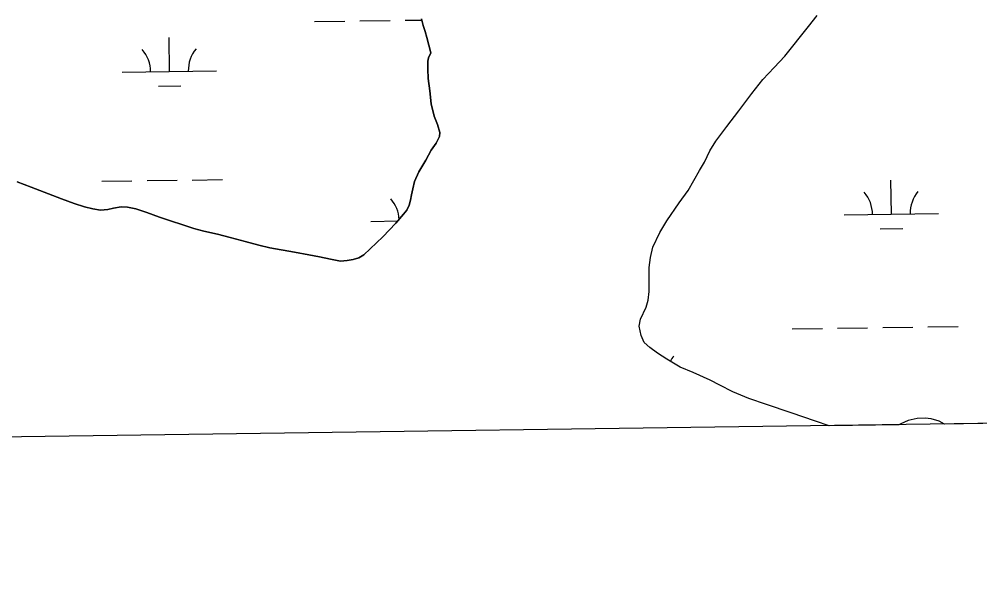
# Model space of a CAD drawing. Extents: x 3767014 to 3805179, y 361544 to 387384.
# Drawn here: x 3783066 to 3784085, y 366965 to 367572 of the extents above; entities that cross this region are included whole.
import ezdxf

# ---------------------------------------------------------------- set-up
doc = ezdxf.new("R2010")
doc.units = 0
for name, color, linetype in [('V-GRID-FRAM', 7, 'Continuous'), ('V-TOPO-SHOR', 7, 'Continuous'), ('V-WETL-SWMP', 7, 'Continuous')]:
    doc.layers.add(name, color=color, linetype=linetype)

msp = doc.modelspace()

# ---------------------------------------------------------------- linework, layer by layer
at = {"layer": 'V-GRID-FRAM'}
msp.add_lwpolyline([(3771006.872, 385146.094), (3802799.803, 385587.734), (3803060.286, 367407.215), (3771251.489, 366965.353), (3771006.872, 385146.094)], dxfattribs=at)
at = {"layer": 'V-TOPO-SHOR'}
for points in [[(3783910.725, 367146.167), (3783885.043, 367155.07), (3783858.773, 367163.956), (3783840.133, 367170.377), (3783823.054, 367177.229), (3783809.212, 367184.459), (3783798.956, 367189.71), (3783780.966, 367197.719), (3783767.353, 367203.577), (3783753.086, 367211.973), (3783743.301, 367218.122), (3783734.994, 367224.11), (3783728.959, 367229.662), (3783725.725, 367237.154), (3783723.812, 367246.937), (3783725.103, 367254.439), (3783731.275, 367267.175), (3783733.356, 367274.501), (3783734.511, 367283.475), (3783734.409, 367295.565), (3783734.374, 367308.934), (3783735.879, 367319.588), (3783738.357, 367330.757), (3783745.546, 367346.173), (3783753.107, 367358.451), (3783766.204, 367377.454), (3783775.803, 367390.862), (3783787.667, 367411.998), (3783792.857, 367420.775), (3783798.757, 367432.621), (3783804.891, 367442.996), (3783816.697, 367458.524), (3783829.264, 367475.154), (3783843.164, 367493.487), (3783854.989, 367508.231), (3783866.769, 367520.908), (3783878.168, 367532.987), (3783903.34, 367564.576), (3783912.497, 367576.008)], [(3783502.684, 367536.536), (3783498.465, 367552.693), (3783496.636, 367559.308), (3783494.721, 367565.434), (3783493.076, 367572.542)], [(3783064.047, 367399.75), (3783078.975, 367394.143), (3783111.112, 367381.716), (3783124.654, 367376.762), (3783135.51, 367373.405), (3783144.28, 367371.271), (3783152.537, 367370.005), (3783160.258, 367370.687), (3783166.396, 367372.014), (3783174.393, 367373.387), (3783181.062, 367373.061), (3783189.921, 367371.224), (3783201.669, 367367.499), (3783215.013, 367362.538), (3783251.554, 367350.318), (3783262.197, 367347.641), (3783276.482, 367344.272), (3783290.085, 367340.789), (3783305.756, 367336.768), (3783320.545, 367332.922), (3783331.981, 367329.875), (3783358.246, 367325.234), (3783373.594, 367322.381), (3783384.909, 367320.311), (3783396.431, 367317.755), (3783407.056, 367315.862), (3783414.097, 367316.329), (3783420.338, 367317.464), (3783426.457, 367319.475), (3783431.768, 367322.641), (3783451.963, 367341.653), (3783465.715, 367355.901), (3783473.997, 367365.508), (3783477.221, 367369.897), (3783479.732, 367375.246), (3783481.364, 367380.575), (3783482.4, 367386.185), (3783483.615, 367392.58), (3783485.38, 367400.361), (3783490.029, 367410.367), (3783497.363, 367422.793), (3783503.173, 367433.416), (3783508.471, 367440.989), (3783512.117, 367448.034), (3783512.309, 367452.153), (3783510.044, 367460.521), (3783506.393, 367469.636), (3783503.23, 367482.682), (3783501.721, 367496.16), (3783500.126, 367509.247), (3783499.677, 367519.421), (3783499.569, 367527.841), (3783500.165, 367531.48), (3783502.684, 367536.536)], [(3784047.494, 367143.105), (3784041.77, 367146.061), (3784033.251, 367148.703), (3784026.941, 367149.432), (3784018.595, 367149.028), (3784009.019, 367146.726), (3784001.232, 367143.486), (3783999.119, 367142.433)], [(3783925.377, 367141.408), (3783910.725, 367146.167)]]:
    msp.add_lwpolyline(points, dxfattribs=at)
at = {"layer": 'V-WETL-SWMP'}
for p, q in [((3783903.341, 367564.575), (3783912.496, 367576.008)), ((3783379.528, 367569.781), (3783411.525, 367570.226)), ((3783427.524, 367570.448), (3783459.521, 367570.892)), ((3783475.519, 367571.115), (3783493.349, 367571.362)), ((3783878.168, 367532.987), (3783903.341, 367564.575)), ((3783225.656, 367516.897), (3783225.156, 367552.893)), ((3783866.768, 367520.908), (3783878.168, 367532.987)), ((3783175.661, 367516.202), (3783275.651, 367517.591)), ((3783854.989, 367508.231), (3783866.768, 367520.908)), ((3783843.163, 367493.488), (3783854.989, 367508.231)), ((3783213.872, 367501.301), (3783237.869, 367501.634)), ((3783829.263, 367475.154), (3783843.163, 367493.488)), ((3783816.697, 367458.525), (3783829.263, 367475.154)), ((3783804.891, 367442.996), (3783816.697, 367458.525)), ((3783798.757, 367432.62), (3783804.891, 367442.996)), ((3783792.856, 367420.776), (3783798.757, 367432.62)), ((3783787.666, 367411.997), (3783792.856, 367420.776)), ((3783249.849, 367401.79), (3783281.846, 367402.234)), ((3783775.802, 367390.863), (3783787.666, 367411.997)), ((3783153.859, 367400.456), (3783185.855, 367400.901)), ((3783201.854, 367401.123), (3783233.851, 367401.568)), ((3783991.175, 367365.653), (3783990.675, 367401.65)), ((3783766.204, 367377.453), (3783775.802, 367390.863)), ((3783753.107, 367358.451), (3783766.204, 367377.453)), ((3783941.18, 367364.959), (3784041.17, 367366.348)), ((3783439.32, 367357.987), (3783467.856, 367358.384)), ((3783745.546, 367346.173), (3783753.107, 367358.451)), ((3783738.357, 367330.758), (3783745.546, 367346.173)), ((3783979.39, 367350.057), (3784003.388, 367350.39)), ((3783735.88, 367319.588), (3783738.357, 367330.758)), ((3783734.374, 367308.934), (3783735.88, 367319.588)), ((3783734.409, 367295.565), (3783734.374, 367308.934)), ((3783734.511, 367283.475), (3783734.409, 367295.565)), ((3783733.356, 367274.501), (3783734.511, 367283.475)), ((3783731.276, 367267.175), (3783733.356, 367274.501)), ((3783725.102, 367254.439), (3783731.276, 367267.175)), ((3783723.813, 367246.936), (3783725.102, 367254.439)), ((3783725.726, 367237.153), (3783723.813, 367246.936)), ((3783886.009, 367244.11), (3783918.006, 367244.554)), ((3783934.004, 367244.776), (3783966.001, 367245.221)), ((3783982, 367245.443), (3784013.996, 367245.888)), ((3784029.995, 367246.11), (3784061.992, 367246.554)), ((3783728.958, 367229.663), (3783725.726, 367237.153)), ((3783734.994, 367224.11), (3783728.958, 367229.663)), ((3783731.637, 367227.199), (3783731.637, 367227.222)), ((3783743.301, 367218.122), (3783734.994, 367224.11)), ((3783753.087, 367211.974), (3783743.301, 367218.122)), ((3783767.352, 367203.577), (3783753.087, 367211.974)), ((3783780.965, 367197.72), (3783767.352, 367203.577)), ((3783798.956, 367189.71), (3783780.965, 367197.72)), ((3783809.212, 367184.458), (3783798.956, 367189.71)), ((3783823.055, 367177.23), (3783809.212, 367184.458)), ((3783840.133, 367170.377), (3783823.055, 367177.23)), ((3783858.773, 367163.956), (3783840.133, 367170.377)), ((3783885.044, 367155.069), (3783858.773, 367163.956)), ((3783910.725, 367146.168), (3783885.044, 367155.069)), ((3784018.595, 367149.028), (3784009.018, 367146.727)), ((3784026.941, 367149.431), (3784018.595, 367149.028)), ((3784033.251, 367148.702), (3784026.941, 367149.431)), ((3784041.77, 367146.061), (3784033.251, 367148.702)), ((3783925.379, 367141.408), (3783910.725, 367146.168)), ((3783999.118, 367142.433), (3783925.379, 367141.408)), ((3784001.233, 367143.487), (3783999.118, 367142.433)), ((3784009.018, 367146.727), (3784001.233, 367143.487)), ((3784047.496, 367143.105), (3784041.77, 367146.061)), ((3784340.45, 367147.174), (3784047.496, 367143.105))]:
    msp.add_line(p, q, dxfattribs=at)
for points in [[(3783493.076, 367572.543), (3783494.721, 367565.433), (3783496.635, 367559.309), (3783498.464, 367552.693), (3783502.683, 367536.537), (3783500.164, 367531.48), (3783499.568, 367527.841), (3783499.678, 367519.421), (3783500.125, 367509.246), (3783501.722, 367496.161), (3783503.23, 367482.682), (3783506.392, 367469.636), (3783510.045, 367460.52), (3783512.309, 367452.152), (3783512.117, 367448.034), (3783508.471, 367440.99), (3783503.173, 367433.416), (3783497.363, 367422.792), (3783490.03, 367410.368), (3783485.38, 367400.361), (3783483.614, 367392.58), (3783482.401, 367386.184), (3783481.364, 367380.576), (3783479.732, 367375.247), (3783477.22, 367369.896), (3783473.998, 367365.507), (3783465.715, 367355.9), (3783451.963, 367341.652), (3783431.767, 367322.642), (3783426.458, 367319.475), (3783420.337, 367317.463), (3783414.097, 367316.329), (3783407.057, 367315.862), (3783396.432, 367317.754), (3783384.91, 367320.31), (3783373.595, 367322.381), (3783358.246, 367325.234), (3783331.98, 367329.874), (3783320.544, 367332.922), (3783305.757, 367336.768), (3783290.085, 367340.788), (3783276.483, 367344.272), (3783262.198, 367347.641), (3783251.554, 367350.317), (3783215.014, 367362.539), (3783201.669, 367367.498), (3783189.922, 367371.223), (3783181.062, 367373.061), (3783174.394, 367373.386), (3783166.396, 367372.014), (3783160.259, 367370.687), (3783152.538, 367370.006), (3783144.28, 367371.272), (3783135.51, 367373.406), (3783124.654, 367376.761), (3783111.113, 367381.716), (3783078.975, 367394.144)], [(3783078.975, 367394.144), (3783064.047, 367399.75)]]:
    msp.add_lwpolyline(points, dxfattribs=at)
for centre, start, end in [((3783170.412, 367516.604), 0.024037, 41.567696), ((3783280.887, 367518.139), 140.024034, 181.567693), ((3783935.931, 367365.361), 0.024037, 41.567696), ((3784046.406, 367366.895), 140.024034, 181.567693), ((3783434.071, 367358.389), 2.673954, 41.567696), ((3783787.368, 367192.467), 140.024034, 150.459216)]:
    msp.add_arc(centre, 35.246, start, end, dxfattribs=at)

doc.saveas('drawing.dxf')
